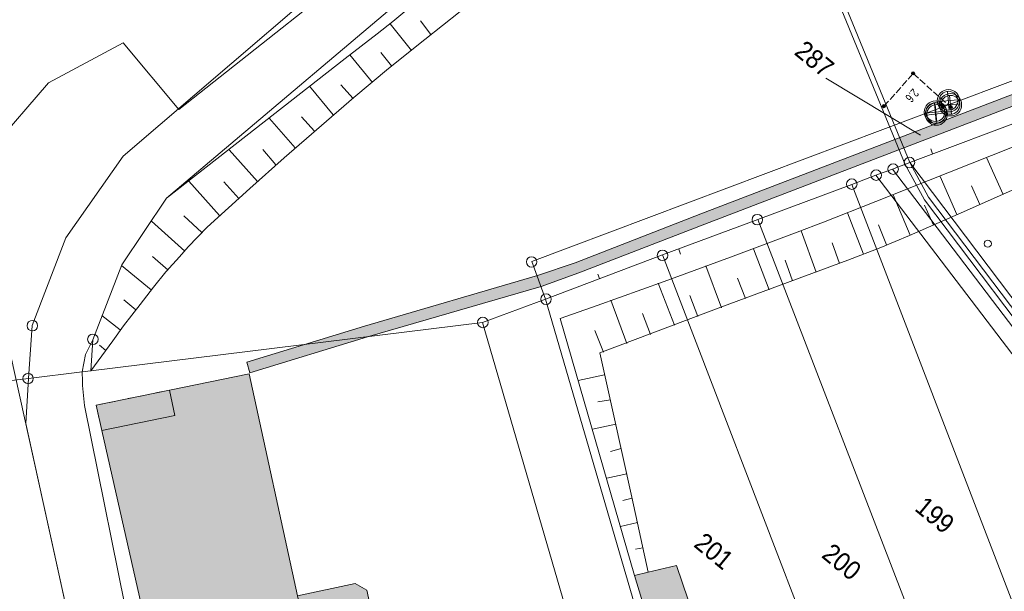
# Model space of a CAD drawing. Header units: metres. Extents: x -740 to 758, y -633 to 854.
# Tile 548 of 656: x 65 to 124, y -327 to -293. Entities that reach past the tile are written whole.
import ezdxf

# ---------------------------------------------------------------- set-up
doc = ezdxf.new("R2010")
doc.units = ezdxf.units.M
doc.header["$MEASUREMENT"] = 0
doc.linetypes.add('416_125', pattern=[0.5408, 0.416, -0.1248])
doc.linetypes.add('832_832', pattern=[1.664, 0.832, -0.832])
for name, color, linetype in [('Gis.LOVION', 7, 'Continuous'), ('Grundkarte.LOVION', 7, 'Continuous'), ('Grundkarte_Text.LOVION', 7, 'Continuous'), ('Strom.LOVION', 7, 'Continuous'), ('StromBemass.LOVION', 7, 'Continuous')]:
    doc.layers.add(name, color=color, linetype=linetype)
doc.styles.add('ERSTELLTER_STIL_1', font='arial.ttf')

msp = doc.modelspace()

# ---------------------------------------------------------------- hatches: boundary and pattern name
at = {"layer": 'Grundkarte.LOVION', "linetype": 'Continuous', "lineweight": 18}
for color, points in [(254, [(212.236, -261.431), (213.2, -264.647), (222.442, -267.881), (222.865, -267.367), (213.713, -264.153), (212.836, -261.225), (212.781, -260.964), (212.316, -260.743), (212.055, -260.798), (194.8, -265.086), (194.572, -265.168), (194.445, -265.387), (194.261, -265.612), (194.374, -265.867), (194.484, -266.388), (183.337, -269.665), (174.277, -275.25), (163.512, -280.618), (149.655, -287.322), (136.825, -293.04), (105.63, -304.986), (98.171, -307.903), (95.939, -308.653), (85.653, -311.668), (78.679, -313.798), (78.859, -314.431), (85.833, -312.301), (96.151, -309.312), (98.378, -308.503), (105.868, -305.613), (137.091, -293.635), (149.92, -287.917), (163.777, -281.213), (174.601, -275.839), (183.602, -270.26), (195.265, -266.814), (194.98, -265.719)]), (9, [(78.806, -314.495), (74.083, -315.46), (69.738, -316.357), (70.062, -317.862), (72.769, -329.834), (76.735, -347.416), (82.755, -346.118), (85.649, -345.481), (82.368, -330.669), (85.815, -329.948), (86.22, -329.258), (85.797, -327.348), (85.107, -326.943), (81.693, -327.691)]), (254, [(101.701, -326.473), (103.015, -330.837), (105.554, -329.909), (104.185, -325.876), (102.509, -326.276)])]:
    msp.add_hatch(color=color, dxfattribs=at).paths.add_polyline_path(points)
at = {"layer": 'StromBemass.LOVION', "linetype": 'Continuous', "lineweight": 13}
for points in [[(118.304, -296.71), (118.311, -296.701), (118.316, -296.691), (118.32, -296.68), (118.323, -296.668), (118.325, -296.657), (118.325, -296.645), (118.323, -296.633), (118.32, -296.622), (118.316, -296.611), (118.31, -296.601), (118.303, -296.591), (118.295, -296.583), (118.286, -296.575), (118.276, -296.569), (118.266, -296.564), (118.255, -296.561), (118.243, -296.558), (118.231, -296.558), (118.22, -296.559), (118.208, -296.561), (118.197, -296.564), (118.186, -296.569), (118.177, -296.576), (118.167, -296.583), (118.16, -296.592), (118.153, -296.601), (118.147, -296.612), (118.143, -296.623), (118.14, -296.634), (118.138, -296.646), (118.138, -296.657), (118.14, -296.669), (118.143, -296.68), (118.147, -296.691), (118.153, -296.701), (118.16, -296.711), (118.168, -296.719), (118.177, -296.727), (118.187, -296.733), (118.198, -296.738), (118.209, -296.742), (118.22, -296.744), (118.232, -296.744), (118.244, -296.744), (118.255, -296.741), (118.266, -296.738), (118.277, -296.733), (118.287, -296.726), (118.296, -296.719)], [(118.307, -296.708), (118.314, -296.698), (118.32, -296.688), (118.324, -296.677), (118.327, -296.666), (118.328, -296.654), (118.328, -296.642), (118.327, -296.631), (118.324, -296.619), (118.319, -296.608), (118.314, -296.598), (118.307, -296.589), (118.299, -296.58), (118.29, -296.573), (118.28, -296.566), (118.269, -296.561), (118.258, -296.558), (118.246, -296.556), (118.235, -296.555), (118.223, -296.556), (118.211, -296.558), (118.2, -296.562), (118.19, -296.567), (118.18, -296.573), (118.171, -296.58), (118.163, -296.589), (118.156, -296.599), (118.15, -296.609), (118.146, -296.62), (118.143, -296.631), (118.142, -296.643), (118.142, -296.655), (118.143, -296.666), (118.146, -296.678), (118.151, -296.689), (118.156, -296.699), (118.163, -296.708), (118.171, -296.717), (118.18, -296.724), (118.19, -296.731), (118.201, -296.735), (118.212, -296.739), (118.224, -296.741), (118.235, -296.742), (118.247, -296.741), (118.259, -296.739), (118.27, -296.735), (118.28, -296.73), (118.29, -296.724), (118.299, -296.716)], [(116.571, -298.652), (116.578, -298.643), (116.583, -298.632), (116.588, -298.621), (116.591, -298.61), (116.592, -298.598), (116.592, -298.587), (116.591, -298.575), (116.588, -298.563), (116.583, -298.552), (116.577, -298.542), (116.571, -298.533), (116.562, -298.524), (116.553, -298.517), (116.543, -298.51), (116.533, -298.505), (116.521, -298.502), (116.51, -298.499), (116.498, -298.499), (116.486, -298.5), (116.475, -298.502), (116.463, -298.505), (116.453, -298.511), (116.443, -298.517), (116.434, -298.524), (116.426, -298.533), (116.419, -298.543), (116.413, -298.553), (116.409, -298.564), (116.406, -298.575), (116.405, -298.587), (116.405, -298.599), (116.406, -298.611), (116.409, -298.622), (116.413, -298.633), (116.419, -298.643), (116.426, -298.653), (116.434, -298.661), (116.443, -298.669), (116.453, -298.675), (116.464, -298.68), (116.475, -298.684), (116.487, -298.686), (116.499, -298.687), (116.51, -298.686), (116.522, -298.684), (116.533, -298.68), (116.544, -298.675), (116.554, -298.669), (116.563, -298.661)], [(120.542, -298.708), (120.548, -298.699), (120.554, -298.688), (120.558, -298.678), (120.561, -298.666), (120.563, -298.655), (120.563, -298.643), (120.561, -298.631), (120.558, -298.62), (120.554, -298.609), (120.548, -298.599), (120.541, -298.589), (120.533, -298.581), (120.524, -298.573), (120.514, -298.567), (120.504, -298.562), (120.492, -298.559), (120.481, -298.556), (120.469, -298.556), (120.457, -298.556), (120.446, -298.559), (120.435, -298.562), (120.424, -298.567), (120.414, -298.574), (120.405, -298.581), (120.397, -298.59), (120.391, -298.599), (120.385, -298.61), (120.381, -298.62), (120.378, -298.632), (120.376, -298.643), (120.376, -298.655), (120.378, -298.667), (120.381, -298.678), (120.385, -298.689), (120.391, -298.699), (120.398, -298.709), (120.406, -298.717), (120.415, -298.725), (120.425, -298.731), (120.435, -298.736), (120.447, -298.739), (120.458, -298.742), (120.47, -298.742), (120.481, -298.742), (120.493, -298.739), (120.504, -298.736), (120.515, -298.731), (120.525, -298.724), (120.534, -298.717)]]:
    msp.add_hatch(color=7, dxfattribs=at).paths.add_polyline_path(points)

# ---------------------------------------------------------------- linework, layer by layer
at = {"layer": 'Gis.LOVION', "color": 44, "linetype": 'Continuous', "lineweight": 18}
for points in [[(120.273, -297.717), (120.382, -298.83)], [(120.4, -297.956), (120.509, -299.068)], [(119.498, -298.399), (119.606, -299.511)], [(119.552, -298.497), (119.647, -299.626)], [(119.771, -298.328), (120.884, -298.219)], [(119.898, -298.567), (121.011, -298.458)], [(118.996, -299.01), (120.108, -298.901)], [(119.037, -299.124), (120.162, -298.999)]]:
    msp.add_lwpolyline(points, dxfattribs=at)
for centre, radius in [((120.33, -298.275), 0.666), ((120.329, -298.273), 0.561), ((120.45, -298.516), 0.665), ((120.449, -298.516), 0.56), ((119.555, -298.948), 0.666), ((119.611, -299.066), 0.664), ((119.554, -298.948), 0.561), ((119.61, -299.065), 0.559)]:
    msp.add_circle(centre, radius, dxfattribs=at)
at = {"layer": 'Grundkarte.LOVION', "color": 7, "linetype": 'Continuous', "lineweight": 13}
for points in [[(195.265, -266.814), (183.602, -270.26), (174.601, -275.839), (163.777, -281.213), (149.92, -287.917), (137.091, -293.635), (105.868, -305.613), (98.378, -308.503), (96.151, -309.312), (85.833, -312.301), (78.859, -314.431), (78.679, -313.798), (85.653, -311.668), (95.939, -308.653), (98.171, -307.903), (105.63, -304.986), (136.825, -293.04), (149.655, -287.322), (163.512, -280.618), (174.277, -275.25), (183.337, -269.665), (194.484, -266.388)], [(88.655, -292.489), (87.341, -293.563), (86.408, -294.304), (84.512, -295.761), (78.609, -300.387), (73.915, -304.067), (71.257, -308.022), (69.535, -312.476), (69.42, -314.319), (70.724, -312.537), (71.346, -311.648), (72.344, -310.369), (73.131, -309.346), (73.87, -308.446), (74.668, -307.54), (75.202, -306.956), (76.329, -305.782), (78.854, -303.496), (80.892, -301.671), (85.033, -298.074), (87.083, -296.366), (89.25, -294.647), (91.332, -292.966)], [(88.455, -295.286), (87.177, -293.697)], [(89.605, -294.346), (88.992, -293.52)], [(101.701, -326.473), (97.283, -311.211), (99.483, -310.434), (103.452, -309.012), (107.389, -307.563), (111.352, -306.082), (112.92, -305.485), (116.022, -304.266), (119.151, -303.014), (125.382, -300.543), (130.046, -298.668), (132.208, -297.806), (134.428, -296.939), (135.48, -296.511), (136.558, -296.051), (138.088, -295.37), (139.251, -294.872), (140.859, -294.094), (141.537, -294.973)], [(101.701, -326.473), (102.509, -326.276), (101.542, -321.819), (100.432, -316.814), (99.64, -313.256), (106.823, -310.544), (114.352, -307.739), (116.318, -306.985), (118.023, -306.287), (121.225, -304.88), (127.173, -302.23), (129.71, -300.977), (137.058, -297.539), (137.817, -297.14), (138.465, -296.81), (139.054, -296.487), (139.892, -295.991), (140.423, -295.673), (141.537, -294.973)], [(86.13, -297.198), (84.787, -295.556)], [(87.274, -296.2), (86.634, -295.405)], [(118.68, -300.311), (113.059, -296.93)], [(83.805, -299.11), (82.398, -297.416)], [(84.98, -298.138), (84.25, -297.323)], [(82.687, -300.077), (81.925, -299.235)], [(81.544, -301.075), (80.014, -299.333)], [(79.315, -303.067), (77.624, -301.192)], [(80.4, -302.074), (79.632, -301.174)], [(123.578, -303.852), (122.593, -301.643)], [(120.826, -305.037), (119.836, -302.77)], [(77.059, -305.09), (75.234, -303.052)], [(78.203, -304.091), (77.307, -303.086)], [(122.186, -304.431), (121.694, -303.327)], [(118.049, -306.255), (117.047, -303.87)], [(119.441, -305.675), (118.911, -304.486)], [(76.006, -306.109), (74.934, -305.12)], [(115.292, -307.381), (114.343, -304.932)], [(74.991, -307.213), (73.014, -305.426)], [(116.657, -306.834), (116.186, -305.639)], [(112.471, -308.455), (111.581, -306)], [(113.869, -307.934), (113.423, -306.707)], [(109.677, -309.497), (108.76, -307.074)], [(72.999, -309.507), (71.231, -308.054)], [(74.008, -308.344), (73.07, -307.519)], [(111.074, -308.976), (110.629, -307.749)], [(106.856, -310.571), (105.933, -308.089)], [(104.061, -311.612), (103.106, -309.105)], [(108.279, -310.018), (107.808, -308.822)], [(72.08, -310.69), (71.373, -310.109)], [(101.24, -312.686), (100.28, -310.12)], [(105.458, -311.091), (104.981, -309.838)], [(102.637, -312.165), (102.16, -310.912)], [(71.161, -311.873), (70.074, -311.034)], [(99.843, -313.207), (99.333, -311.927)], [(70.307, -313.11), (69.921, -312.793)], [(99.916, -314.559), (98.352, -314.89)], [(100.267, -316.032), (99.511, -316.165)], [(100.585, -317.479), (99.197, -317.792)], [(100.904, -318.926), (100.272, -319.106)], [(101.229, -320.431), (100.043, -320.695)], [(101.547, -321.878), (101, -322.02)], [(101.866, -323.324), (100.856, -323.571)], [(102.191, -324.829), (101.754, -324.902)]]:
    msp.add_lwpolyline(points, dxfattribs=at)
at = {"layer": 'Grundkarte.LOVION', "color": 253, "linetype": 'Continuous', "lineweight": 18}
for points in [[(108.268, -350.717), (96.402, -310.056), (103.356, -307.425), (109.004, -305.336), (114.593, -303.253), (116.017, -302.7), (117.016, -302.336), (118.041, -301.94), (125.426, -299.179), (133.353, -296.217), (134.542, -295.687), (138.058, -294.161), (140.273, -293.235), (145.122, -291.135), (149.891, -289.132), (156.185, -286.389), (164.013, -283.022), (171.161, -279.959), (173.834, -278.279), (178.422, -275.318), (183.041, -272.384), (185.822, -270.9), (191.856, -269.128), (195.768, -268.036)], [(38.775, -273.248), (88.922, -276.177), (134.961, -293.015), (138.058, -294.161), (134.542, -295.687), (133.353, -296.217), (125.426, -299.179), (118.041, -301.94), (117.016, -302.336), (116.017, -302.7), (114.593, -303.253), (109.004, -305.336), (103.356, -307.425), (96.402, -310.056), (92.667, -311.455), (69.42, -314.319), (68.893, -314.371), (65.711, -314.771), (65.558, -317.446), (70.418, -339.64), (69.303, -340.931), (70.781, -347.585), (70.688, -348.746)], [(63.572, -301.059), (66.891, -297.217), (71.328, -294.833), (74.641, -298.795), (87.753, -288.409), (88.229, -287.831), (88.872, -286.852), (89.134, -286.205), (89.237, -285.752), (89.276, -285.246), (89.257, -284.745), (89.147, -284.224), (88.757, -283.257), (88.38, -282.732), (87.913, -282.187), (87.469, -281.876), (87.004, -281.655), (86.577, -281.52), (86.129, -281.475), (85.453, -281.511), (84.262, -281.716), (74.475, -285.304), (68.243, -287.775), (62.147, -290.41)], [(91.111, -289.5), (73.915, -304.067), (71.257, -308.022), (69.535, -312.476), (69.089, -313.347), (68.893, -314.371), (68.918, -314.93), (68.915, -315.196), (69.029, -316.367), (71.829, -330.192)], [(70.688, -348.746), (70.781, -347.585), (69.303, -340.931), (70.418, -339.64), (66.888, -323.493), (63.503, -308.218)], [(70.688, -348.746), (70.781, -347.585), (69.303, -340.931), (70.418, -339.64), (65.558, -317.446), (65.711, -314.771), (68.893, -314.371), (69.42, -314.319), (92.667, -311.455), (96.402, -310.056), (108.268, -350.717), (110.462, -358.335), (113.581, -369.084), (115.31, -374.974), (118.288, -385.175), (119.313, -388.71)]]:
    msp.add_lwpolyline(points, dxfattribs=at)
at = {"layer": 'Grundkarte.LOVION', "color": 8, "linetype": 'Continuous', "lineweight": 18}
for points in [[(27.402, -280.271), (29.784, -278.028), (38.775, -273.248), (88.922, -276.177), (134.961, -293.015), (95.593, -307.83), (96.402, -310.056), (92.667, -311.455), (69.42, -314.319), (69.535, -312.476), (71.257, -308.022), (73.915, -304.067), (91.111, -289.5), (92.612, -283.087), (88.968, -279.069), (83.125, -278.251), (53.386, -290.587), (50.926, -292.335), (49.2, -294.632), (45.986, -317.083), (36.082, -318.259), (37.389, -298.979)], [(53.713, -294.841), (55.287, -293.712), (84.437, -281.699), (86.977, -282.279), (88.743, -284.323), (88.488, -286.86), (71.336, -301.571), (67.939, -306.425), (65.934, -311.616), (65.711, -314.771), (49.728, -316.659), (52.53, -296.346)], [(95.593, -307.83), (134.961, -293.015), (138.058, -294.161), (134.542, -295.687), (133.353, -296.217), (125.426, -299.179), (118.041, -301.94), (117.016, -302.336), (116.017, -302.7), (114.593, -303.253), (109.004, -305.336), (103.356, -307.425), (96.402, -310.056)], [(109.004, -305.336), (114.593, -303.253), (124.261, -328.376), (124.733, -329.571), (127.785, -337.519), (128.886, -340.308), (123.133, -341.934), (122.223, -339.57), (119.138, -331.596), (118.698, -330.427)], [(112.992, -332.522), (112.2, -330.471), (103.356, -307.425), (109.004, -305.336), (118.698, -330.427), (119.138, -331.596), (122.223, -339.57), (123.133, -341.934), (117.395, -344.002), (116.516, -341.665), (113.463, -333.717)], [(96.402, -310.056), (103.356, -307.425), (112.2, -330.471), (112.992, -332.522), (113.463, -333.717), (116.516, -341.665), (117.395, -344.002), (113.018, -345.79), (113.988, -348.148), (108.268, -350.717)], [(78.806, -314.495), (81.693, -327.691), (85.107, -326.943), (85.797, -327.348), (86.22, -329.258), (85.815, -329.948), (82.368, -330.669), (85.649, -345.481), (82.755, -346.118), (76.735, -347.416), (72.769, -329.834), (70.062, -317.862), (69.738, -316.357), (74.083, -315.46)], [(101.701, -326.473), (102.509, -326.276), (104.185, -325.876), (105.554, -329.909), (103.015, -330.837)]]:
    msp.add_lwpolyline(points, close=True, dxfattribs=at)
for points in [[(53.386, -290.587), (83.125, -278.251), (88.968, -279.069), (92.612, -283.087), (91.111, -289.5), (73.915, -304.067), (71.257, -308.022), (69.535, -312.476), (69.42, -314.319), (68.893, -314.371), (65.711, -314.771), (65.934, -311.616), (67.939, -306.425), (71.336, -301.571), (88.488, -286.86), (88.743, -284.323), (86.977, -282.279), (84.437, -281.699), (55.287, -293.712)], [(125.426, -299.179), (118.041, -301.94)], [(137.6, -327.87), (135.289, -324.785), (118.041, -301.94), (125.426, -299.179), (136.145, -308.15), (137.339, -309.777), (138.812, -311.85), (139.559, -312.841), (144.608, -319.736), (148.259, -324.729), (148.059, -325.103), (147.191, -326.814), (147.024, -327.214), (146.85, -327.556)], [(119.293, -301.138), (119.38, -301.425)], [(143.297, -336.859), (117.016, -302.336), (118.041, -301.94), (135.289, -324.785), (137.6, -327.87)], [(116.017, -302.7), (114.593, -303.253)], [(124.261, -328.376), (114.593, -303.253), (116.017, -302.7), (140.562, -334.88)], [(140.562, -334.88), (116.017, -302.7), (117.016, -302.336), (143.297, -336.859)], [(109.004, -305.336), (103.356, -307.425), (96.402, -310.056)], [(104.416, -307.381), (104.328, -307.094)], [(99.507, -308.57), (99.621, -308.825)], [(47.934, -330.045), (49.728, -316.659), (65.711, -314.771), (68.893, -314.371), (69.42, -314.319), (92.667, -311.455), (113.849, -384.22), (92.667, -311.455), (96.402, -310.056), (108.268, -350.717), (110.462, -358.335), (113.581, -369.084), (115.31, -374.974), (118.288, -385.175), (119.313, -388.71)]]:
    msp.add_lwpolyline(points, dxfattribs=at)
at = {"layer": 'Grundkarte.LOVION', "color": 251, "linetype": 'Continuous', "lineweight": 13}
for points in [[(70.062, -317.862), (69.738, -316.357), (74.083, -315.46), (74.408, -316.965)], [(82.368, -330.669), (81.693, -327.691), (85.107, -326.943), (85.797, -327.348), (86.22, -329.258), (85.815, -329.948)]]:
    msp.add_lwpolyline(points, close=True, dxfattribs=at)
at = {"layer": 'Grundkarte.LOVION', "color": 8, "linetype": '832_832', "lineweight": 18}
msp.add_lwpolyline([(74.083, -315.46), (69.738, -316.357), (70.062, -317.862)], dxfattribs=at)
at = {"layer": 'Grundkarte.LOVION', "color": 9, "linetype": 'Continuous', "lineweight": 18}
for centre, radius in [((118.013, -301.942), 0.313), ((117.043, -302.333), 0.313), ((116.039, -302.692), 0.314), ((114.593, -303.228), 0.313), ((108.983, -305.339), 0.313), ((103.359, -307.459), 0.314), ((95.584, -307.851), 0.31), ((96.438, -310.061), 0.313), ((65.943, -311.636), 0.312), ((92.687, -311.443), 0.313), ((69.536, -312.444), 0.314), ((65.687, -314.772), 0.31)]:
    msp.add_circle(centre, radius, dxfattribs=at)
at = {"layer": 'Grundkarte.LOVION', "color": 7, "linetype": 'Continuous', "lineweight": 13}
msp.add_circle((122.668, -306.767), 0.211, dxfattribs=at)
at = {"layer": 'Strom.LOVION', "color": 1, "linetype": 'Continuous', "lineweight": 18}
for points in [[(95.772, -281.699), (94.358, -280.995), (94.03, -281.264), (93.637, -281.48), (92.904, -281.389), (92.31, -280.9), (91.995, -280.103), (92.133, -279.543), (92.592, -278.951), (93.408, -278.679), (94.043, -278.824), (94.597, -279.361), (94.811, -279.887), (95.3, -280.504), (95.729, -280.507), (96.284, -280.585), (107.282, -282.436), (109.437, -282.861), (110.096, -283.402), (117.757, -302.057), (118.908, -304.161), (127.041, -314.937)], [(109.515, -282.602), (110.399, -283.328), (118.041, -301.94), (119.144, -304.005), (127.274, -314.752), (131.32, -318.804), (137.431, -324.931), (138.982, -326.286), (140.73, -327.076), (142.429, -327.072), (148.055, -324.616), (149.285, -322.53), (152.976, -318.268), (156.999, -313.766), (160.449, -310.813), (162.076, -309.62), (166.937, -305.672), (172.611, -301.289)]]:
    msp.add_lwpolyline(points, dxfattribs=at)
at = {"layer": 'StromBemass.LOVION', "color": 7, "linetype": '416_125', "lineweight": 13}
msp.add_lwpolyline([(116.503, -298.603), (118.234, -296.66), (120.469, -298.659)], dxfattribs=at)
at = {"layer": 'StromBemass.LOVION', "color": 7, "linetype": 'Continuous', "lineweight": 13}
for centre, radius in [((118.232, -296.651), 0.0933), ((118.235, -296.648), 0.0935), ((116.498, -298.593), 0.094), ((120.469, -298.649), 0.0933)]:
    msp.add_circle(centre, radius, dxfattribs=at)

# ---------------------------------------------------------------- texts
at = {"layer": 'Grundkarte_Text.LOVION', "color": 7, "linetype": 'Continuous', "lineweight": 13, "attachment_point": 7, "style": 'ERSTELLTER_STIL_1'}
for s, insert, char_height, rotation in [('{\\A1;\\W0.89448x;287}', (111.107, -295.493), 1.12434, 320.58413), ('{\\A1;\\W0.89449x;199}', (118.257, -322.585), 1.1243, 320.58636), ('{\\A1;\\W0.89449x;201}', (105.137, -324.726), 1.12432, 320.58532), ('{\\A1;\\W0.89449x;200}', (112.728, -325.364), 1.1243, 320.58636)]:
    msp.add_mtext(s, dxfattribs=dict(at, insert=insert, char_height=char_height, rotation=rotation))
at = {"layer": 'StromBemass.LOVION', "color": 7, "linetype": 'Continuous', "lineweight": 13, "insert": (118.221, -297.507), "char_height": 0.53353, "attachment_point": 7, "rotation": 228.24352, "style": 'ERSTELLTER_STIL_1'}
msp.add_mtext('{\\A1;\\W0.71562x;2.6}', dxfattribs=at)

doc.saveas('drawing.dxf')
